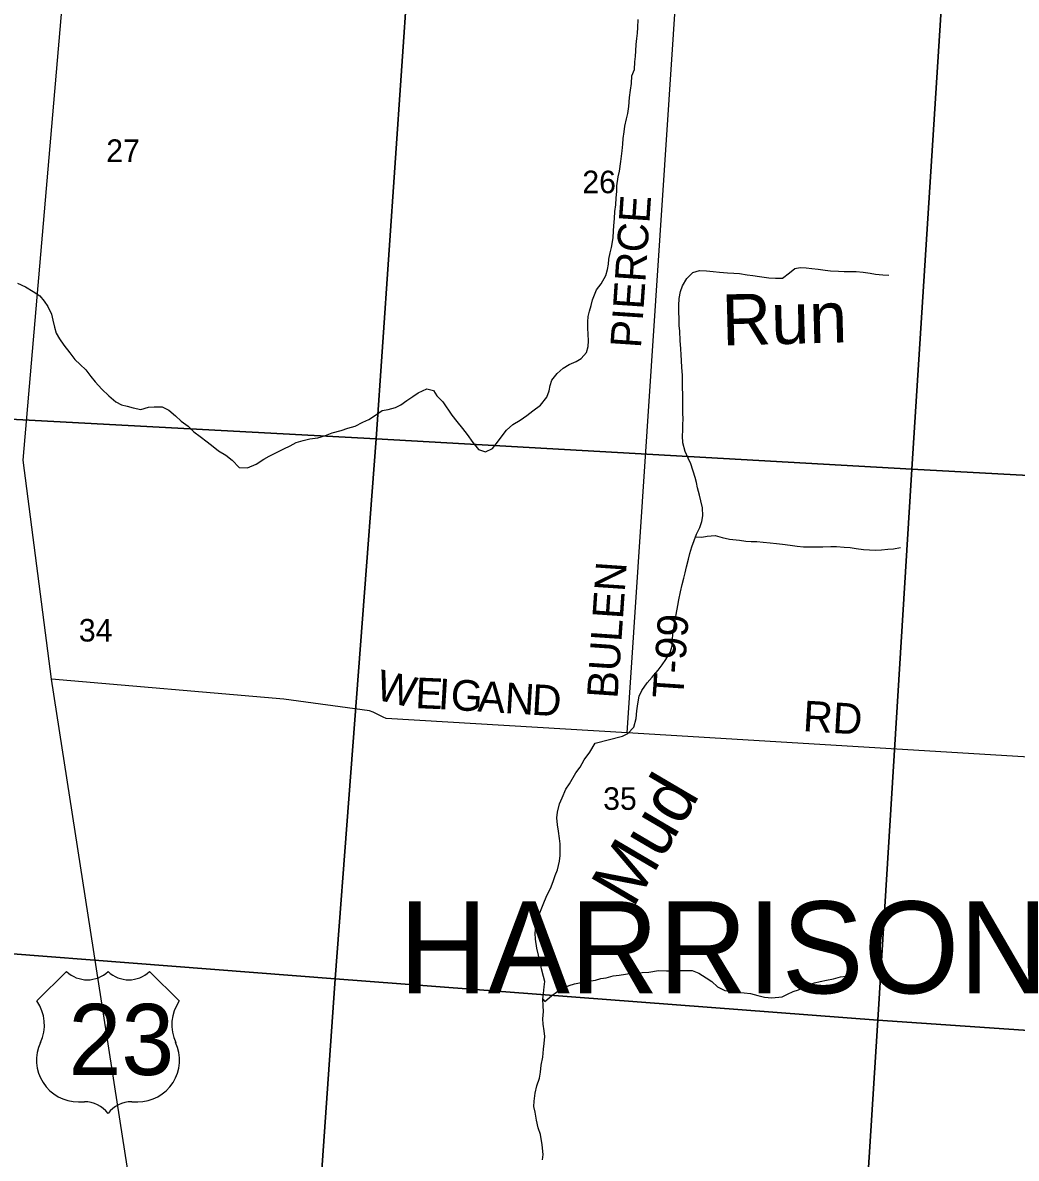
# Model space of a CAD drawing. Extents: x 1643459 to 2064572, y 425441 to 780708.
# Drawn here: x 1830524 to 1840250, y 633650 to 644767 of the extents above; entities that cross this region are included whole.
import ezdxf

# ---------------------------------------------------------------- set-up
doc = ezdxf.new("R2010")
doc.units = 0
for name, color, linetype in [('GM_X_Adjacent_County', 7, 'Continuous'), ('GM_X_Adjacent_County_Text', 7, 'Continuous'), ('GM_X_Airport_Text_Class_2', 7, 'Continuous'), ('GM_X_Interchange_Ramps', 7, 'Continuous'), ('GM_X_Major_River', 7, 'Continuous'), ('GM_X_Major_River_Text', 7, 'Continuous'), ('GM_X_State_Route', 7, 'Continuous'), ('GM_X_US_Route', 7, 'Continuous'), ('RD_X_Wall', 7, 'Continuous'), ('SH_Named_Boundary', 7, 'Continuous')]:
    doc.layers.add(name, color=color, linetype=linetype)

msp = doc.modelspace()

# ---------------------------------------------------------------- linework, layer by layer
at = {"layer": 'GM_X_Major_River_Text'}
for points in [[(1836442, 637814), (1836960, 645642)], [(1836442, 637814), (1834083, 637957), (1834051, 637967), (1833956, 638019), (1833920, 638032), (1833079, 638146), (1830807, 638339)], [(1841719, 637496), (1836442, 637814)]]:
    msp.add_lwpolyline(points, dxfattribs=at)
at = {"layer": 'GM_X_State_Route'}
for points in [[(1829017, 646477), (1834357, 646101), (1833985, 640693), (1828702, 640978), (1828739, 641630), (1828794, 641694), (1828856, 641802), (1828889, 641909), (1828897, 641971), (1828909, 642047), (1828914, 642093), (1828932, 642157), (1828955, 642271), (1828957, 642345), (1828955, 642425), (1828942, 642515), (1828936, 642542), (1828924, 642595), (1828899, 642683), (1828865, 642780), (1828821, 642882), (1828814, 642900)], [(1834357, 646101), (1839570, 645768), (1839228, 640397), (1833985, 640693)], [(1839570, 645768), (1844916, 645422), (1844577, 640106), (1839228, 640397)], [(1833985, 640693), (1833582, 635406), (1828361, 635812), (1828702, 640978)], [(1839228, 640397), (1838893, 635002), (1833582, 635406), (1833985, 640693)], [(1844577, 640106), (1844261, 634633), (1838893, 635002), (1839228, 640397)], [(1828361, 635812), (1833582, 635406), (1833207, 630031), (1828130, 630380)], [(1833582, 635406), (1838893, 635002), (1838557, 629690), (1833207, 630031)], [(1838893, 635002), (1844261, 634633), (1843965, 630056), (1843918, 629340), (1838557, 629690)]]:
    msp.add_lwpolyline(points, close=True, dxfattribs=at)
at = {"layer": 'GM_X_US_Route'}
for points in [[(1836417, 643754), (1836434, 643827), (1836448, 643877), (1836457, 643947), (1836464, 644036), (1836474, 644106), (1836483, 644172), (1836487, 644248), (1836512, 644309), (1836517, 644383), (1836521, 644437), (1836526, 644491), (1836530, 644555), (1836535, 644612), (1836543, 644664), (1836546, 644720), (1836549, 644798)], [(1832020, 640919), (1832077, 640868), (1832143, 640818), (1832201, 640763), (1832260, 640717), (1832330, 640664), (1832387, 640618), (1832441, 640577), (1832513, 640535), (1832574, 640484), (1832642, 640414), (1832726, 640409), (1832808, 640444), (1832883, 640493), (1832937, 640525), (1833080, 640595), (1833142, 640625), (1833202, 640656), (1833268, 640677), (1833335, 640693), (1833413, 640704), (1833487, 640725), (1833555, 640752), (1833640, 640775), (1833708, 640797), (1833778, 640816), (1833855, 640857), (1833911, 640883), (1833977, 640926), (1834044, 640971), (1834102, 640981), (1834172, 641000), (1834226, 641027), (1834285, 641069), (1834343, 641108), (1834394, 641143), (1834480, 641182), (1834544, 641166), (1834577, 641114), (1834637, 641057), (1834726, 640925), (1834773, 640864), (1834829, 640796), (1834876, 640736), (1834931, 640659), (1834987, 640589), (1835055, 640566), (1835123, 640598), (1835180, 640673), (1835218, 640724), (1835259, 640778), (1835323, 640833), (1835392, 640876), (1835458, 640922), (1835517, 640967), (1835593, 641024), (1835654, 641101), (1835677, 641165), (1835687, 641215), (1835704, 641268), (1835756, 641334), (1835813, 641385), (1835873, 641420), (1835941, 641450), (1835992, 641479), (1836044, 641539), (1836059, 641596), (1836063, 641654), (1836058, 641718), (1836056, 641778), (1836057, 641840), (1836060, 641892), (1836072, 641943), (1836089, 641999), (1836103, 642055), (1836140, 642152), (1836185, 642212), (1836231, 642293), (1836248, 642351), (1836258, 642404), (1836263, 642454), (1836273, 642514), (1836288, 642566), (1836303, 642661), (1836307, 642729), (1836310, 642779), (1836317, 642851), (1836321, 642919), (1836330, 642984), (1836334, 643052), (1836341, 643114), (1836339, 643170), (1836352, 643259), (1836365, 643313), (1836380, 643409), (1836386, 643461), (1836391, 643512), (1836399, 643578), (1836402, 643634), (1836410, 643698), (1836417, 643754)], [(1836129, 637713), (1836394, 637782), (1836446, 637810), (1836506, 637872), (1836528, 637956), (1836534, 638032), (1836544, 638098), (1836559, 638174), (1836583, 638230), (1836637, 638304), (1836685, 638360), (1836743, 638430), (1836785, 638482), (1836821, 638534), (1836863, 638602), (1836881, 638666), (1836886, 638738), (1836892, 638804), (1836908, 638894), (1836922, 638973), (1836938, 639063), (1836946, 639117), (1836963, 639197), (1836979, 639267), (1836997, 639329), (1837009, 639383), (1837023, 639441), (1837041, 639517), (1837055, 639571), (1837075, 639635), (1837096, 639697), (1837118, 639759), (1837152, 639827), (1837172, 639883), (1837182, 639939), (1837178, 640018), (1837162, 640088), (1837149, 640142), (1837131, 640214), (1837121, 640266), (1837107, 640316), (1837064, 640449), (1837038, 640503), (1837008, 640569), (1836986, 640655), (1836982, 640722), (1836985, 640776), (1836987, 640828), (1836989, 640892), (1836987, 640942), (1836987, 641074), (1836985, 641134), (1836984, 641190), (1836984, 641255), (1836982, 641317), (1836976, 641393), (1836972, 641461), (1836970, 641517), (1836967, 641573), (1836959, 641657), (1836955, 641748), (1836951, 641804), (1836949, 641876), (1836948, 641930), (1836948, 641998), (1836950, 642068), (1836964, 642136), (1836984, 642190), (1837026, 642262), (1837084, 642322), (1837150, 642340), (1837218, 642338), (1837282, 642332), (1837344, 642325), (1837422, 642319), (1837486, 642315), (1837539, 642311), (1837615, 642300), (1837671, 642292), (1837735, 642282), (1837827, 642271), (1837893, 642267), (1837963, 642267), (1838029, 642319), (1838081, 642361), (1838133, 642371), (1838193, 642368), (1838248, 642362), (1838312, 642354), (1838378, 642346), (1838432, 642339), (1838508, 642335), (1838564, 642333), (1838626, 642331), (1838684, 642331), (1838750, 642324), (1838819, 642316), (1838873, 642306), (1838945, 642298), (1839001, 642295)], [(1830475, 642216), (1830551, 642182), (1830626, 642137), (1830692, 642092), (1830733, 642040), (1830771, 641988), (1830806, 641914), (1830818, 641856), (1830837, 641786), (1830851, 641728), (1830886, 641672), (1830926, 641611), (1830987, 641537), (1831036, 641471), (1831088, 641420), (1831141, 641370), (1831191, 641304), (1831232, 641253), (1831300, 641181), (1831367, 641114), (1831437, 641056), (1831493, 641027), (1831548, 641013), (1831604, 640998), (1831680, 640982), (1831755, 641003), (1831811, 641006), (1831889, 641008), (1831956, 640975), (1832020, 640919)], [(1837109, 639735), (1837172, 639731), (1837225, 639741), (1837301, 639747), (1837371, 639728), (1837441, 639712), (1837541, 639700), (1837603, 639693), (1837655, 639689), (1837711, 639687), (1837772, 639681), (1837842, 639675), (1837902, 639670), (1837962, 639662), (1838036, 639654), (1838106, 639644), (1838168, 639637), (1838220, 639635), (1838303, 639635), (1838357, 639637), (1838435, 639638), (1838491, 639638), (1838565, 639634), (1838625, 639628), (1838683, 639619), (1838755, 639611), (1838812, 639607), (1838870, 639605), (1838930, 639607), (1838992, 639612), (1839048, 639618), (1839116, 639628)], [(1835555, 635963), (1835570, 636014), (1835598, 636084), (1835633, 636166), (1835657, 636228), (1835689, 636292), (1835718, 636358), (1835736, 636418), (1835758, 636474), (1835777, 636560), (1835785, 636615), (1835785, 636677), (1835784, 636729), (1835780, 636781), (1835768, 636852), (1835760, 636916), (1835753, 636984), (1835759, 637040), (1835777, 637120), (1835804, 637178), (1835840, 637265), (1835877, 637317), (1835937, 637425), (1835980, 637479), (1836020, 637551), (1836075, 637627), (1836129, 637713)], [(1835613, 633635), (1835618, 633687), (1835610, 633780), (1835592, 633882), (1835571, 633949), (1835555, 634023), (1835541, 634101), (1835529, 634157), (1835530, 634210), (1835540, 634288), (1835558, 634360), (1835583, 634434), (1835591, 634494), (1835599, 634562), (1835614, 634641), (1835622, 634717), (1835630, 634773), (1835635, 634841), (1835627, 634896), (1835619, 634962), (1835617, 635016), (1835622, 635086), (1835618, 635142), (1835616, 635207), (1835621, 635263), (1835627, 635327), (1835635, 635381), (1835623, 635431), (1835604, 635504), (1835590, 635570), (1835574, 635640), (1835558, 635707), (1835543, 635795), (1835539, 635855), (1835547, 635911), (1835555, 635963)], [(1835616, 635207), (1835634, 635184), (1835699, 635240), (1835761, 635286), (1835821, 635320), (1835872, 635342), (1835926, 635358), (1835992, 635372), (1836061, 635383), (1836131, 635395), (1836183, 635409), (1836237, 635417), (1836304, 635436), (1836362, 635444), (1836426, 635454), (1836504, 635464), (1836589, 635469), (1836653, 635473), (1836749, 635487), (1836825, 635486), (1836882, 635484), (1836948, 635488), (1837012, 635488), (1837078, 635489), (1837144, 635461), (1837214, 635418), (1837270, 635380), (1837326, 635328), (1837398, 635291), (1837463, 635283), (1837525, 635277), (1837587, 635270), (1837649, 635262), (1837719, 635242), (1837785, 635227), (1837858, 635221), (1837958, 635231), (1838010, 635256), (1838065, 635282), (1838119, 635300), (1838201, 635340), (1838274, 635366), (1838330, 635380), (1838392, 635395), (1838462, 635407), (1838529, 635425), (1838585, 635433), (1838649, 635440)]]:
    msp.add_lwpolyline(points, dxfattribs=at)
at = {"layer": 'RD_X_Wall'}
msp.add_lwpolyline([(1831701, 631333), (1831718, 631932), (1831628, 633047), (1830807, 638339), (1830530, 640486), (1831027, 646299)], dxfattribs=at)
at = {"layer": 'SH_Named_Boundary'}
for p, q in [((1830954, 635480), (1830664, 635190)), ((1832056, 635190), (1831766, 635480)), ((1831070, 634204), (1831128, 634204)), ((1831592, 634204), (1831650, 634204))]:
    msp.add_line(p, q, dxfattribs=at)
for centre, radius, start, end in [((1831157, 635687), 290, 225.573, 314.427), ((1831563, 635687), 290, 225.573, 314.427), ((1830331, 634957), 406, 334.5471, 35.0009), ((1832389, 634957), 406, 144.9991, 205.4529), ((1831065, 634610), 406, 154.8319, 270.6383), ((1831654, 634610), 406, 269.3617, 25.1681), ((1831128, 633914), 290, 36.8699, 90), ((1831592, 633914), 290, 90, 143.1301)]:
    msp.add_arc(centre, radius, start, end, dxfattribs=at)

# ---------------------------------------------------------------- texts
at = {"layer": 'GM_X_Adjacent_County'}
for s, p in [('27', (1831342, 643404)), ('26', (1836002, 643098)), ('34', (1831074, 638709)), ('35', (1836206, 637061))]:
    msp.add_text(s, height=221, rotation=0, dxfattribs=at).set_placement(p)
at = {"layer": 'GM_X_Adjacent_County_Text'}
msp.add_text('HARRISON', height=900, rotation=0, dxfattribs=at).set_placement((1834208, 635265))
at = {"layer": 'GM_X_Airport_Text_Class_2'}
for s in ['0', '/']:
    msp.add_text(s, height=1, dxfattribs=at).set_placement((1831360, 634808))
msp.add_text('23', height=1, rotation=0, dxfattribs=at).set_placement((1831153, 634601))
at = {"layer": 'GM_X_Interchange_Ramps'}
for s, rotation, p in [('Run', 1.5207, (1837373, 641606)), ('Mud', 59.5195, (1836498, 636088))]:
    msp.add_text(s, height=500, rotation=rotation, dxfattribs=at).set_placement(p)
at = {"layer": 'GM_X_Major_River'}
for s, rotation, p in [('PIERCE', 86.1345, (1836575, 641577)), ('BULEN', 86.09, (1836346, 638145)), ('T-99', 86.1163, (1836988, 638145)), ('W', 346.9248, (1833966, 638145)), ('E', 357.4373, (1834363, 638058)), ('I', 356.5455, (1834585, 638048)), ('G', 356.5455, (1834707, 638041)), ('A', 356.5455, (1834972, 638025)), ('N', 356.5454, (1835236, 638009)), ('D', 356.5454, (1835500, 637993)), ('RD', 356.5466, (1838156, 637832))]:
    msp.add_text(s, height=300, rotation=rotation, dxfattribs=at).set_placement(p)
at = {"layer": 'SH_Named_Boundary'}
msp.add_text('23', height=696.1, dxfattribs=at).set_placement((1830972, 634465))

doc.saveas('drawing.dxf')
